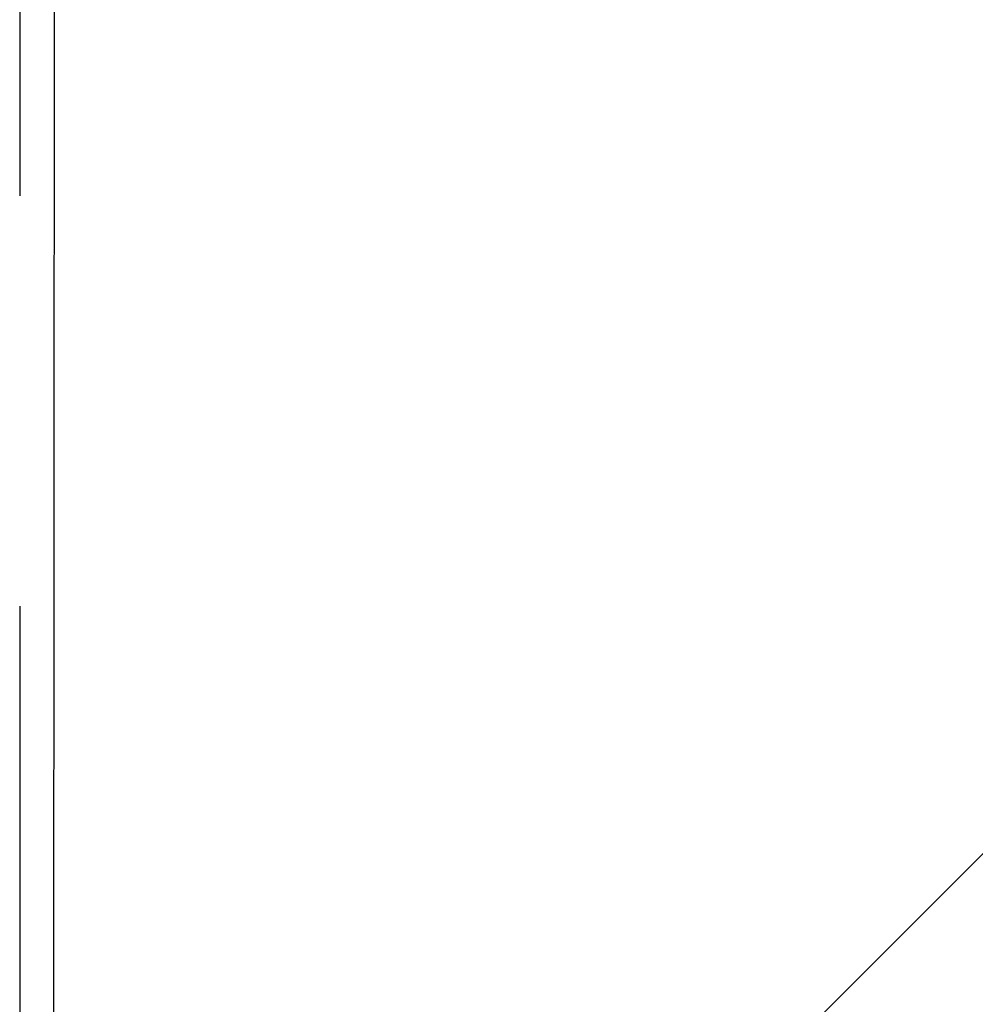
# Model space of a CAD drawing. Header units: millimetres. Extents: x -3395 to 5934498, y -177084 to 63013.
# Tile 395 of 652: x 112075 to 112191, y -38724 to -38604. Entities that reach past the tile are written whole.
import ezdxf

# ---------------------------------------------------------------- set-up
doc = ezdxf.new("R2010")
doc.units = ezdxf.units.MM
doc.linetypes.add('JIS_02_1.0', pattern=[2, 1, -1])

msp = doc.modelspace()

# ---------------------------------------------------------------- hatches: boundary and pattern name
at = {"lineweight": 9}
h = msp.add_hatch(dxfattribs=at)
h.set_pattern_fill('ANSI33', color=256, scale=50)
h.set_pattern_definition([(45, (-5792.9, 14.7), (-224.5064, 224.5064), []), (45, (-5568.4, 14.7), (-224.5064, 224.5064), [158.75, -79.375])])
h.paths.add_polyline_path([(114504.37434, -36949.77774), (114304.37434, -36949.77774), (114304.37434, -38150.33453), (114064.37434, -38150.33453), (114064.37434, -38369.77774), (114164.37434, -38369.77774), (114164.37434, -38379.77774), (114064.37434, -38379.77774), (114064.37434, -38539.77774), (114164.37434, -38539.77774), (114164.37434, -38549.77787), (114776.63896, -38549.77744), (114776.63896, -38144.02365), (114504.37434, -38147.66193), (114504.37434, -37658.58633), (114456.87407, -37658.58633), (114456.87407, -37655.44597), (114504.37434, -37655.44597)])
h.paths.add_polyline_path([(112944.37434, -38369.77774), (113044.37434, -38369.77774), (113044.37434, -38150.33453), (112804.37434, -38150.33453), (112604.37434, -38150.33453), (112604.37434, -38173.05168), (112079.37434, -38180.06727), (112079.09807, -38533.77774), (112196.87297, -38533.77774), (112196.87297, -38531.77774), (112356.87297, -38531.77774), (112481.96001, -38533.77774), (112481.96001, -38543.77774), (112528.36001, -38543.77774), (112528.36001, -38549.77904), (112944.37434, -38549.77875), (112944.37434, -38539.77774), (113044.37434, -38539.77774), (113044.37434, -38379.77774), (112944.37434, -38379.77774)])
h.paths.add_polyline_path([(112468.36001, -38583.77774), (112468.36001, -38549.77774), (112079.08558, -38549.77774), (112078.74274, -38988.71055), (112479.37451, -38988.71055), (112479.37436, -38583.78026)])
h.paths.add_polyline_path([(113554.37434, -38150.33453), (113445.51262, -38150.33453), (113442.51479, -38156.62779), (113446.65155, -38206.25192), (113452.16724, -38236.57786), (113457.68292, -38255.87604), (113467.33571, -38335.82589), (113464.61864, -38369.77774), (113554.37434, -38369.77774)])
h.paths.add_polyline_path([(113554.37434, -38379.77774), (113462.75204, -38379.77774), (113457.68292, -38406.12687), (113461.82003, -38437.83103), (113470.09356, -38457.12944), (113479.74601, -38468.15697), (113482.50385, -38481.94139), (113486.03079, -38539.77774), (113554.37434, -38539.77774)])
h.paths.add_polyline_path([(114054.37434, -38379.77774), (113554.37434, -38379.77774), (113554.37434, -38539.77774), (114054.37434, -38539.77774)])
h.paths.add_polyline_path([(114054.37434, -38150.33453), (113554.37434, -38150.33453), (113554.37434, -38369.77774), (114054.37434, -38369.77774)])
h.paths.add_polyline_path([(114054.37434, -38539.77774), (113554.37434, -38539.77774), (113554.37434, -38549.77831), (114054.37434, -38549.77795)])
h.paths.add_polyline_path([(113554.37434, -38539.77774), (113486.03079, -38539.77774), (113486.64064, -38549.77836), (113554.37434, -38549.77831)])
h.paths.add_polyline_path([(113554.37434, -38369.77774), (113464.67587, -38369.77774), (113462.75204, -38379.77774), (113554.37434, -38379.77774)])
h.paths.add_polyline_path([(114054.37434, -38369.77774), (113554.37434, -38369.77774), (113554.37434, -38379.77774), (114054.37434, -38379.77774)])
h.paths.add_polyline_path([(114164.37434, -38369.77774), (114054.37434, -38369.77774), (114054.37434, -38379.77774), (114164.37434, -38379.77774)])
h.paths.add_polyline_path([(114164.37434, -38539.77774), (114064.37434, -38539.77774), (114054.37434, -38539.77774), (114054.37434, -38549.77795), (114164.37434, -38549.77787)])
h.paths.add_polyline_path([(114064.37434, -38150.33453), (114054.37434, -38150.33453), (114054.37434, -38369.77774), (114064.37434, -38369.77774)])

# ---------------------------------------------------------------- linework, layer by layer
at = {"linetype": 'JIS_02_1.0', "lineweight": 25, "ltscale": 50}
msp.add_line((112074.78887, -38175.54307), (112074.78887, -38988.71055), dxfattribs=at)
msp.add_line((112078.74274, -38988.71055), (112079.37434, -38180.06727))

doc.saveas('drawing.dxf')
